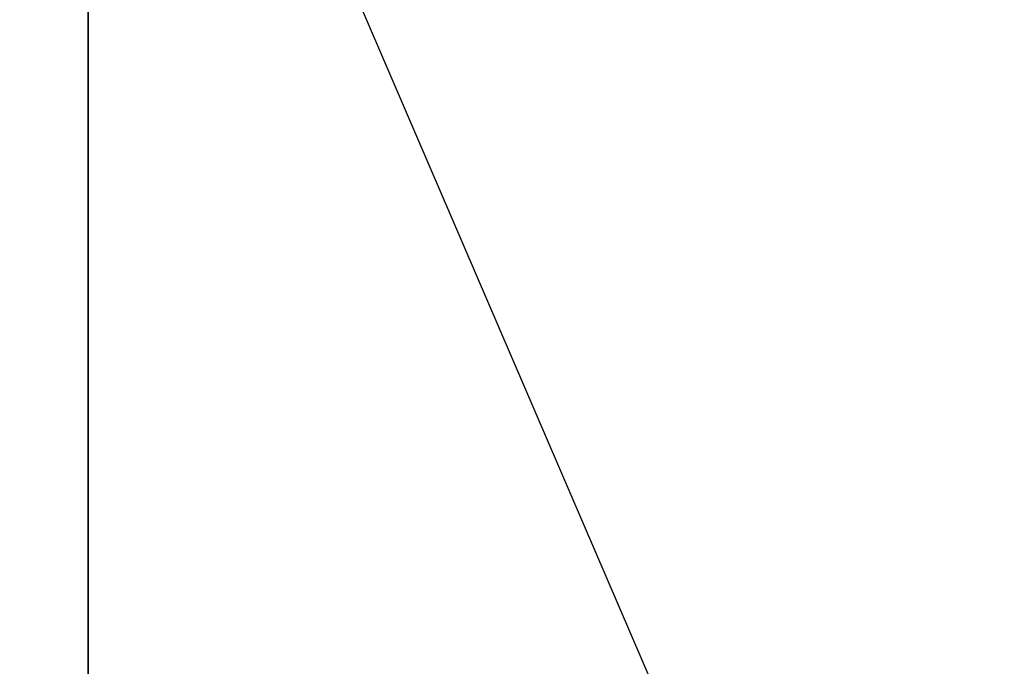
# Model space of a CAD drawing. Extents: x 0 to 80, y 0 to 80.
# Tile 357 of 656: x 9.086106 to 9.086476, y 35.421796 to 35.422039. Entities that reach past the tile are written whole.
import ezdxf

# ---------------------------------------------------------------- set-up
doc = ezdxf.new("R2010")
doc.units = 0
doc.header["$LTSCALE"] = 25.4
doc.layers.get('0').update_dxf_attribs({"color": 13, "linetype": 'CONTINUOUS'})

# ---------------------------------------------------------------- blocks, each defined once
blk = doc.blocks.new('ORBIT-I-KINKIET-20-7806-78')
at = {"color": 7}
for p, q in [((25.48274612, 35.76836014, 303.72213745), (25.53535843, 35.64608002, 303.67276001)), ((25.48274612, 35.64608002, 303.72213745), (25.48274612, 35.76836014, 303.72213745))]:
    blk.add_line(p, q, dxfattribs=at)
mesh = blk.add_polyface(dxfattribs=at)
corners = [(25.48274612, 35.64608002, 303.72213745), (24.77451897, 35.76836014, 304.12255859), (25.48274612, 35.76836014, 303.72213745)]
mesh.append_faces([[corners[k] for k in face] for face in [(0, 1, 2)]], dxfattribs={"color": 7})
mesh = blk.add_polyface(dxfattribs=at)
corners = [(25.48274612, 35.64608002, 303.72213745), (24.77451897, 35.64608002, 304.12255859), (24.77451897, 35.76836014, 304.12255859)]
mesh.append_faces([[corners[k] for k in face] for face in [(0, 1, 2)]], dxfattribs={"color": 7})
mesh = blk.add_polyface(dxfattribs=at)
corners = [(25.93508911, 35.76836014, 344.92849731), (25.20296288, 35.64608002, 344.54324341), (25.93508911, 35.64608002, 344.92849731)]
mesh.append_faces([[corners[k] for k in face] for face in [(0, 1, 2)]], dxfattribs={"color": 7})
mesh = blk.add_polyface(dxfattribs=at)
corners = [(25.93508911, 35.76836014, 344.92849731), (25.20296288, 35.76836014, 344.54324341), (25.20296288, 35.64608002, 344.54324341)]
mesh.append_faces([[corners[k] for k in face] for face in [(0, 1, 2)]], dxfattribs={"color": 7})

msp = doc.modelspace()

# ---------------------------------------------------------------- block references
at = {"color": 0}
msp.add_blockref('ORBIT-I-KINKIET-20-7806-78', (-16.39661407, -0.34607825, -57.5), dxfattribs=at)

doc.saveas('drawing.dxf')
